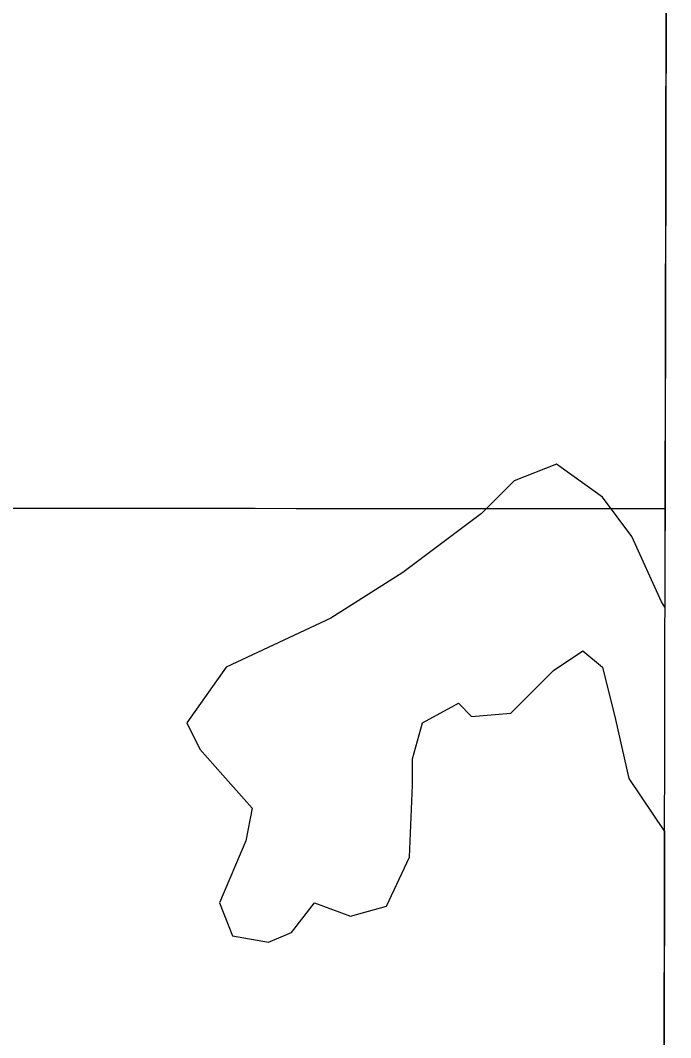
# Model space of a CAD drawing. Extents: x 3177385 to 3215275, y 903885 to 929304.
# Drawn here: x 3212309 to 3212956, y 914800 to 915813 of the extents above; entities that cross this region are included whole.
import ezdxf

# ---------------------------------------------------------------- set-up
doc = ezdxf.new("R2010")
doc.units = 0
for name, color, linetype in [('V-GRID-FRAM', 7, 'Continuous'), ('V-GRID-MAJR', 7, 'Continuous'), ('V-SITE-VEGE', 7, 'Continuous')]:
    doc.layers.add(name, color=color, linetype=linetype)

msp = doc.modelspace()

# ---------------------------------------------------------------- linework, layer by layer
at = {"layer": 'V-GRID-FRAM'}
msp.add_lwpolyline([(3181653.732, 927525.851), (3181603.467, 909337.087), (3212939.169, 909264.1630000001), (3212973.56, 927452.965), (3181653.732, 927525.851)], dxfattribs=at)
at = {"layer": 'V-GRID-MAJR'}
msp.add_spline([(3181620.222, 915399.962), (3186841.952, 915385.911), (3192063.685, 915372.62), (3197285.419, 915360.088), (3202507.1550000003, 915348.316), (3207728.893, 915337.304), (3212950.632, 915327.051), (3212950.633, 915327.051)], degree=3, dxfattribs=at)
at = {"layer": 'V-SITE-VEGE'}
for p, q in [((3212964.7073441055, 922770.949203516), (3212950.446721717, 915228.753948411)), ((3212842.694, 915370.9459999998), (3212800.3680000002, 915354.6559999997)), ((3212888.276, 915338.3619999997), (3212842.694, 915370.9459999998)), ((3212800.3680000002, 915354.6559999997), (3212767.808, 915322.0739999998)), ((3212917.579, 915299.2679999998), (3212888.276, 915338.3619999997)), ((3212767.808, 915322.0739999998), (3212689.667, 915263.4279999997)), ((3212946.882, 915234.1049999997), (3212917.579, 915299.2679999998)), ((3212689.667, 915263.4279999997), (3212618.038, 915217.8149999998)), ((3212950.446721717, 915228.753948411), (3212946.882, 915234.1049999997)), ((3212618.038, 915217.8149999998), (3212513.85, 915168.9429999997)), ((3212839.437, 915165.6849999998), (3212868.74, 915185.2329999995)), ((3212868.74, 915185.2329999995), (3212888.276, 915168.9429999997)), ((3212513.85, 915168.9429999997), (3212474.779, 915113.5549999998)), ((3212797.111, 915123.3259999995), (3212839.437, 915165.6849999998)), ((3212888.276, 915168.9429999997), (3212901.2970000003, 915116.8139999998)), ((3212709.203, 915113.5549999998), (3212745.0160000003, 915133.1029999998)), ((3212745.0160000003, 915133.1029999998), (3212758.04, 915120.0719999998)), ((3212758.04, 915120.0719999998), (3212797.111, 915123.3259999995)), ((3212474.779, 915113.5549999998), (3212487.804, 915087.4899999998)), ((3212699.436, 915077.7149999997), (3212709.203, 915113.5549999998)), ((3212901.2970000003, 915116.8139999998), (3212914.322, 915058.1669999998)), ((3212487.804, 915087.4899999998), (3212510.594, 915061.4249999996)), ((3212699.436, 915051.6499999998), (3212699.436, 915077.7149999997)), ((3212510.594, 915061.4249999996), (3212539.897, 915028.8439999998)), ((3212914.322, 915058.1669999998), (3212950.0244629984, 915005.4286531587)), ((3212696.18, 914979.9719999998), (3212699.436, 915051.6499999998)), ((3212539.897, 915028.8439999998), (3212533.3840000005, 914996.2639999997)), ((3212950.0244629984, 915005.4286531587), (3212949.462544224, 914708.2395828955)), ((3212533.384, 914996.2639999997), (3212507.338, 914934.3589999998)), ((3212673.387, 914931.1009999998), (3212696.18, 914979.9719999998)), ((3212507.338, 914934.3589999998), (3212520.361, 914901.7779999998)), ((3212578.966, 914905.0359999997), (3212601.759, 914934.3589999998)), ((3212601.759, 914934.3589999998), (3212637.572, 914921.3259999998)), ((3212637.572, 914921.3259999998), (3212673.387, 914931.1009999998)), ((3212520.361, 914901.7779999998), (3212556.176, 914895.2589999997)), ((3212556.176, 914895.2589999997), (3212578.966, 914905.0359999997))]:
    msp.add_line(p, q, dxfattribs=at)

doc.saveas('drawing.dxf')
